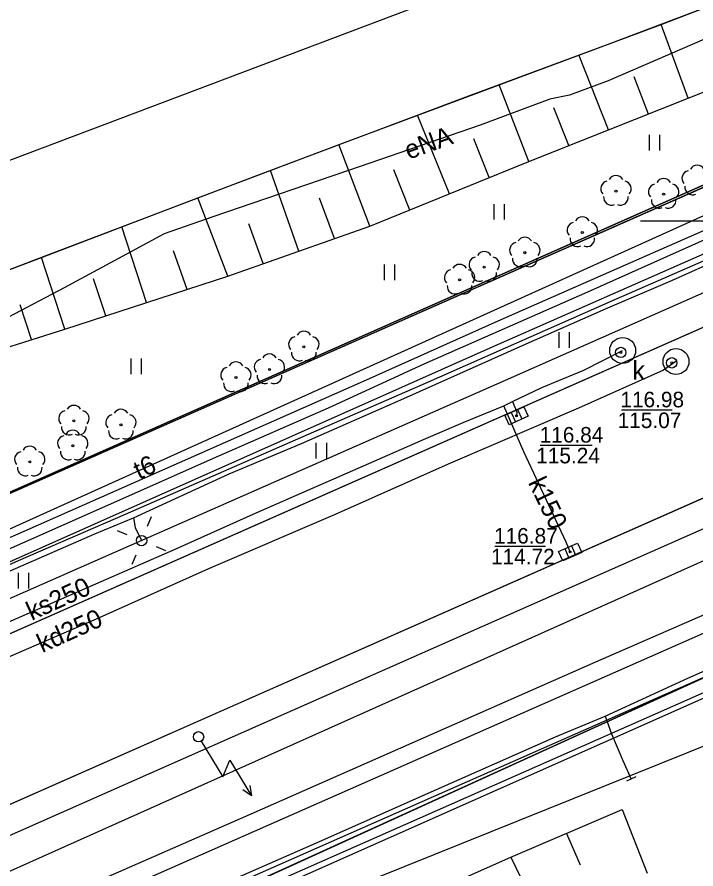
# Model space of a CAD drawing. Extents: x 6434771 to 6436222, y 5663454 to 5664782.
# Drawn here: x 6435364.99 to 6435397.68, y 5664268.79 to 5664309.84 of the extents above; entities that cross this region are included whole.
import ezdxf

# ---------------------------------------------------------------- set-up
doc = ezdxf.new("R2010")
doc.units = 0
for name, color, linetype in [('Warstwa 1', 7, 'Continuous'), ('Warstwa 10', 7, 'Continuous'), ('Warstwa 11', 7, 'Continuous'), ('Warstwa 12', 7, 'Continuous'), ('Warstwa 13', 7, 'Continuous'), ('Warstwa 14', 7, 'Continuous'), ('Warstwa 15', 7, 'Continuous'), ('Warstwa 2', 7, 'Continuous'), ('Warstwa 20', 7, 'Continuous'), ('Warstwa 21', 7, 'Continuous'), ('Warstwa 37', 7, 'Continuous'), ('Warstwa 4', 7, 'Continuous'), ('Warstwa 40', 7, 'Continuous'), ('Warstwa 5', 7, 'Continuous'), ('Warstwa 6', 7, 'Continuous'), ('Warstwa 63', 7, 'Continuous'), ('Warstwa 7', 7, 'Continuous'), ('Warstwa 8', 7, 'Continuous'), ('Warstwa 9', 7, 'Continuous')]:
    doc.layers.add(name, color=color, linetype=linetype)

msp = doc.modelspace()

# ---------------------------------------------------------------- linework, layer by layer
at = {"layer": 'Warstwa 1'}
for p, q in [((6435328.967, 5664271.142), (6435453.294, 5664326.245)), ((6435328.967, 5664271.142), (6435453.294, 5664326.245)), ((6435365.745, 5664263.287), (6435408.384, 5664282.714)), ((6435365.745, 5664263.287), (6435408.384, 5664282.714))]:
    msp.add_line(p, q, dxfattribs=at)
msp.add_circle((6435373.73, 5664275.162), 0.25, dxfattribs=at)
at = {"layer": 'Warstwa 10'}
for p, q in [((6435395.996, 5664309.485), (6435402.615, 5664311.995)), ((6435388.204, 5664306.579), (6435395.996, 5664309.485)), ((6435397.308, 5664305.928), (6435395.996, 5664309.485)), ((6435397.308, 5664305.928), (6435403.98, 5664308.632)), ((6435393.471, 5664304.405), (6435392.041, 5664308.01)), ((6435395.39, 5664305.166), (6435394.704, 5664306.956)), ((6435380.635, 5664303.743), (6435388.204, 5664306.579)), ((6435389.635, 5664302.882), (6435388.204, 5664306.579)), ((6435389.635, 5664302.882), (6435397.308, 5664305.928)), ((6435391.554, 5664303.644), (6435390.838, 5664305.469)), ((6435385.808, 5664301.321), (6435384.267, 5664305.103)), ((6435373.698, 5664301.122), (6435380.635, 5664303.743)), ((6435387.722, 5664302.101), (6435386.978, 5664303.971)), ((6435381.981, 5664299.761), (6435380.492, 5664303.689)), ((6435381.981, 5664299.761), (6435389.635, 5664302.882)), ((6435378.559, 5664298.56), (6435377.195, 5664302.444)), ((6435383.895, 5664300.541), (6435383.137, 5664302.469)), ((6435366.163, 5664298.253), (6435373.698, 5664301.122)), ((6435375.136, 5664297.357), (6435373.698, 5664301.122)), ((6435380.271, 5664299.16), (6435379.556, 5664301.113)), ((6435371.218, 5664296.083), (6435370.033, 5664299.727)), ((6435375.136, 5664297.357), (6435381.981, 5664299.761)), ((6435376.848, 5664297.958), (6435376.147, 5664299.87)), ((6435373.177, 5664296.719), (6435372.521, 5664298.573)), ((6435359.872, 5664295.852), (6435366.163, 5664298.253)), ((6435367.299, 5664294.808), (6435366.163, 5664298.253)), ((6435367.299, 5664294.808), (6435375.136, 5664297.357)), ((6435369.259, 5664295.446), (6435368.678, 5664297.218)), ((6435365.685, 5664294.296), (6435365.141, 5664295.975)), ((6435360.844, 5664292.758), (6435367.299, 5664294.808)), ((6435388.765, 5664269.361), (6435394.122, 5664271.652)), ((6435394.122, 5664271.652), (6435395.328, 5664268.586)), ((6435394.122, 5664271.652), (6435395.328, 5664268.586)), ((6435391.444, 5664270.507), (6435392.105, 5664268.998)), ((6435383.529, 5664267.048), (6435388.765, 5664269.361)), ((6435388.765, 5664269.361), (6435390.205, 5664266.394))]:
    msp.add_line(p, q, dxfattribs=at)
at = {"layer": 'Warstwa 11'}
for centre in [(6435393.827, 5664301.452), (6435396.123, 5664301.307), (6435392.207, 5664299.46), (6435389.439, 5664298.486), (6435387.484, 5664297.789), (6435386.299, 5664297.173), (6435378.8, 5664293.953), (6435377.142, 5664292.855), (6435375.531, 5664292.475), (6435367.729, 5664290.38), (6435369.994, 5664290.188), (6435367.676, 5664289.185), (6435365.603, 5664288.413)]:
    msp.add_circle(centre, 0.05, dxfattribs=at)
for centre, start, end in [((6435397.737, 5664302.326), 30.1471, 149.8529), ((6435393.827, 5664301.827), 30.1471, 149.8529), ((6435397.38, 5664302.067), 102.1471, 221.8529), ((6435393.47, 5664301.568), 102.1471, 221.8529), ((6435394.184, 5664301.568), 318.1471, 77.8529), ((6435395.766, 5664301.423), 102.1471, 221.8529), ((6435396.123, 5664301.682), 30.1471, 149.8529), ((6435396.48, 5664301.423), 318.1471, 77.8529), ((6435397.517, 5664301.648), 174.1471, 293.8529), ((6435393.607, 5664301.149), 174.1471, 293.8529), ((6435394.047, 5664301.149), 246.1471, 5.8529), ((6435395.903, 5664301.004), 174.1471, 293.8529), ((6435396.343, 5664301.004), 246.1471, 5.8529), ((6435392.207, 5664299.835), 30.1471, 149.8529), ((6435391.85, 5664299.576), 102.1471, 221.8529), ((6435392.564, 5664299.576), 318.1471, 77.8529), ((6435389.439, 5664298.861), 30.1471, 149.8529), ((6435391.987, 5664299.157), 174.1471, 293.8529), ((6435392.427, 5664299.157), 246.1471, 5.8529), ((6435389.082, 5664298.602), 102.1471, 221.8529), ((6435389.796, 5664298.602), 318.1471, 77.8529), ((6435387.484, 5664298.164), 30.1471, 149.8529), ((6435387.127, 5664297.905), 102.1471, 221.8529), ((6435387.841, 5664297.905), 318.1471, 77.8529), ((6435389.219, 5664298.183), 174.1471, 293.8529), ((6435389.659, 5664298.183), 246.1471, 5.8529), ((6435385.942, 5664297.289), 102.1471, 221.8529), ((6435386.299, 5664297.548), 30.1471, 149.8529), ((6435386.656, 5664297.289), 318.1471, 77.8529), ((6435387.264, 5664297.486), 174.1471, 293.8529), ((6435387.704, 5664297.486), 246.1471, 5.8529), ((6435386.079, 5664296.87), 174.1471, 293.8529), ((6435386.519, 5664296.87), 246.1471, 5.8529), ((6435378.8, 5664294.328), 30.1471, 149.8529), ((6435378.443, 5664294.069), 102.1471, 221.8529), ((6435379.157, 5664294.069), 318.1471, 77.8529), ((6435377.142, 5664293.23), 30.1471, 149.8529), ((6435378.58, 5664293.65), 174.1471, 293.8529), ((6435379.02, 5664293.65), 246.1471, 5.8529), ((6435375.531, 5664292.85), 30.1471, 149.8529), ((6435376.785, 5664292.971), 102.1471, 221.8529), ((6435377.499, 5664292.971), 318.1471, 77.8529), ((6435375.174, 5664292.591), 102.1471, 221.8529), ((6435375.888, 5664292.591), 318.1471, 77.8529), ((6435376.922, 5664292.552), 174.1471, 293.8529), ((6435377.362, 5664292.552), 246.1471, 5.8529), ((6435375.311, 5664292.172), 174.1471, 293.8529), ((6435375.751, 5664292.172), 246.1471, 5.8529), ((6435367.729, 5664290.755), 30.1471, 149.8529), ((6435367.372, 5664290.496), 102.1471, 221.8529), ((6435368.086, 5664290.496), 318.1471, 77.8529), ((6435369.637, 5664290.304), 102.1471, 221.8529), ((6435369.994, 5664290.563), 30.1471, 149.8529), ((6435370.351, 5664290.304), 318.1471, 77.8529), ((6435367.509, 5664290.077), 174.1471, 293.8529), ((6435367.676, 5664289.56), 30.1471, 149.8529), ((6435367.949, 5664290.077), 246.1471, 5.8529), ((6435369.774, 5664289.885), 174.1471, 293.8529), ((6435370.214, 5664289.885), 246.1471, 5.8529), ((6435367.319, 5664289.301), 102.1471, 221.8529), ((6435368.033, 5664289.301), 318.1471, 77.8529), ((6435365.603, 5664288.788), 30.1471, 149.8529), ((6435365.246, 5664288.529), 102.1471, 221.8529), ((6435365.96, 5664288.529), 318.1471, 77.8529), ((6435367.456, 5664288.882), 174.1471, 293.8529), ((6435367.896, 5664288.882), 246.1471, 5.8529), ((6435365.383, 5664288.11), 174.1471, 293.8529), ((6435365.823, 5664288.11), 246.1471, 5.8529)]:
    msp.add_arc(centre, 0.375, start, end, dxfattribs=at)
at = {"layer": 'Warstwa 12'}
for points in [[(6435281.244, 5664248.549), (6435281.862, 5664248.857), (6435282.408, 5664249.018), (6435287.711, 5664251.372), (6435294.723, 5664254.42), (6435305.566, 5664259.113), (6435312.216, 5664262.016), (6435319.789, 5664265.251), (6435325.708, 5664267.858), (6435327.729, 5664268.706), (6435328.535, 5664269.037), (6435329.604, 5664269.451), (6435335.909, 5664272.297), (6435345.058, 5664276.394), (6435349.891, 5664278.544), (6435353.333, 5664280.081), (6435411.319, 5664306.271), (6435412.595, 5664306.859), (6435413.982, 5664307.329), (6435496.527, 5664343.681)], [(6435494.507, 5664342.026), (6435454.151, 5664324.384), (6435443.245, 5664319.477), (6435436.989, 5664316.716), (6435428.938, 5664313.162), (6435419.942, 5664309.227), (6435411.858, 5664305.693), (6435404.909, 5664302.562), (6435395.738, 5664298.519), (6435388.146, 5664295.189), (6435381.801, 5664292.343), (6435373.485, 5664288.671), (6435365.321, 5664285.051), (6435358.712, 5664282.142), (6435354.451, 5664280.21), (6435345.535, 5664276.295), (6435336.735, 5664272.389)], [(6435343.678, 5664274.987), (6435347.727, 5664276.766), (6435353.303, 5664279.185), (6435359.572, 5664281.978), (6435369.105, 5664286.201), (6435374.703, 5664288.696), (6435379.984, 5664291.018), (6435384.586, 5664293.122), (6435392.475, 5664296.603), (6435399.465, 5664299.735), (6435404.746, 5664302.081), (6435412.605, 5664305.595), (6435417.391, 5664307.728), (6435423.154, 5664310.263), (6435427.569, 5664312.173), (6435434.165, 5664315.123), (6435437.159, 5664316.419), (6435440.497, 5664317.85), (6435445.042, 5664319.821), (6435454.346, 5664323.952)], [(6435338.676, 5664271.925), (6435345.105, 5664274.778), (6435355.553, 5664279.397), (6435359.251, 5664281.064), (6435365.068, 5664283.651), (6435370.209, 5664285.891), (6435378.403, 5664289.475), (6435384.654, 5664292.195), (6435393.597, 5664296.144), (6435400.322, 5664299.095), (6435408.315, 5664302.544), (6435419.062, 5664307.376), (6435424.934, 5664309.882), (6435428.638, 5664311.512), (6435429.502, 5664312.012), (6435430.533, 5664312.473), (6435435.88, 5664314.912), (6435437.19, 5664315.474), (6435439.029, 5664316.353), (6435454.61, 5664323.488)], [(6435281.015, 5664229.581), (6435289.627, 5664233.382), (6435307.644, 5664241.262), (6435328.586, 5664250.47), (6435346.1, 5664258.193), (6435361.418, 5664264.941), (6435376.257, 5664271.445), (6435392.853, 5664278.778), (6435412.91, 5664287.53), (6435437.176, 5664298.19), (6435461.872, 5664309.169), (6435466.042, 5664311.001)], [(6435281.015, 5664229.581), (6435289.627, 5664233.382), (6435307.644, 5664241.262), (6435328.586, 5664250.47), (6435346.1, 5664258.193), (6435361.418, 5664264.941), (6435376.257, 5664271.445), (6435392.853, 5664278.778), (6435412.91, 5664287.53), (6435437.176, 5664298.19), (6435461.872, 5664309.169), (6435466.042, 5664311.001)], [(6435401.652, 5664310.309), (6435393.446, 5664306.761), (6435391.597, 5664306.075), (6435390.649, 5664305.876), (6435387.285, 5664304.634), (6435381.461, 5664302.626), (6435374.426, 5664300.21), (6435372.079, 5664299.392), (6435367.254, 5664296.799), (6435362.158, 5664294.117), (6435359.174, 5664292.542), (6435355.454, 5664290.579), (6435352.441, 5664289.035), (6435350.745, 5664287.258)], [(6435342.941, 5664253.978), (6435349.743, 5664257.023), (6435355.417, 5664259.475), (6435360.018, 5664261.516), (6435362.275, 5664262.502), (6435367.986, 5664265.025), (6435373.625, 5664267.516), (6435379.815, 5664270.237), (6435384.215, 5664272.189), (6435390.921, 5664275.158), (6435393.307, 5664276.161), (6435397.287, 5664277.992), (6435408.577, 5664282.999), (6435412.627, 5664284.791), (6435418.842, 5664287.594), (6435426.795, 5664291.148), (6435434.529, 5664294.548), (6435442.563, 5664298.117), (6435449.774, 5664301.223), (6435466.113, 5664308.737)], [(6435280.96, 5664225.083), (6435325.137, 5664244.627), (6435409.135, 5664281.955), (6435409.676, 5664280.378), (6435414.541, 5664282.479), (6435419.202, 5664283.323), (6435419.971, 5664284.934), (6435420.284, 5664286.77), (6435434.992, 5664293.173), (6435465.042, 5664306.19), (6435465.585, 5664306.433), (6435466.228, 5664306.706), (6435466.781, 5664306.949)], [(6435343.948, 5664273.97), (6435347.723, 5664275.627), (6435348.894, 5664276.244), (6435349.016, 5664276.309), (6435354.539, 5664278.678), (6435359.317, 5664280.806), (6435364.406, 5664283.049), (6435368.735, 5664284.94), (6435370.594, 5664285.71), (6435375.198, 5664287.825), (6435378.687, 5664289.297), (6435383.606, 5664291.457), (6435389.359, 5664294.037), (6435393.32, 5664295.781), (6435396.548, 5664297.155), (6435398.117, 5664297.869)], [(6435370.594, 5664285.71), (6435370.672, 5664285.24), (6435370.989, 5664284.612)], [(6435393.307, 5664276.161), (6435393.61, 5664275.31), (6435394.164, 5664274.014), (6435394.559, 5664273.125)]]:
    msp.add_lwpolyline(points, dxfattribs=at)
at = {"layer": 'Warstwa 14'}
for p, q in [((6435394.1, 5664290.91), (6435396.528, 5664290.91)), ((6435390.183, 5664289.211), (6435392.684, 5664289.211)), ((6435388.002, 5664284.344), (6435390.43, 5664284.344))]:
    msp.add_line(p, q, dxfattribs=at)
for centre in [(6435394.055, 5664293.678), (6435396.509, 5664293.179), (6435389.038, 5664290.629), (6435391.619, 5664284.067)]:
    msp.add_circle(centre, 0.045, dxfattribs=at)
at = {"layer": 'Warstwa 15'}
for centre in [(6435394.149, 5664293.772), (6435396.717, 5664293.24)]:
    msp.add_circle(centre, 0.625, dxfattribs=at)
at = {"layer": 'Warstwa 2'}
msp.add_lwpolyline([(6435328.967, 5664271.142), (6435453.512, 5664326.132), (6435423.44, 5664409.421), (6435425.546, 5664410.756), (6435419.693, 5664442.394)], dxfattribs=at)
msp.add_circle((6435370.989, 5664284.612), 0.25, dxfattribs=at)
at = {"layer": 'Warstwa 20'}
for p, q in [((6435397.308, 5664305.928), (6435403.98, 5664308.632)), ((6435389.635, 5664302.882), (6435397.308, 5664305.928)), ((6435381.981, 5664299.761), (6435389.635, 5664302.882)), ((6435375.136, 5664297.357), (6435381.981, 5664299.761)), ((6435367.299, 5664294.808), (6435375.136, 5664297.357)), ((6435360.844, 5664292.758), (6435367.299, 5664294.808)), ((6435394.786, 5664273.229), (6435394.332, 5664273.021)), ((6435388.765, 5664269.361), (6435394.122, 5664271.652)), ((6435383.529, 5664267.048), (6435388.765, 5664269.361))]:
    msp.add_line(p, q, dxfattribs=at)
at = {"layer": 'Warstwa 21'}
for p, q in [((6435395.996, 5664309.485), (6435402.615, 5664311.995)), ((6435388.204, 5664306.579), (6435395.996, 5664309.485)), ((6435380.635, 5664303.743), (6435388.204, 5664306.579)), ((6435373.698, 5664301.122), (6435380.635, 5664303.743)), ((6435366.163, 5664298.253), (6435373.698, 5664301.122)), ((6435359.872, 5664295.852), (6435366.163, 5664298.253))]:
    msp.add_line(p, q, dxfattribs=at)
at = {"layer": 'Warstwa 37'}
for points in [[(6435673.22, 5664405.301), (6435627.735, 5664385.179), (6435613.17, 5664378.978), (6435553.204, 5664352.33), (6435480.768, 5664320.188), (6435416.697, 5664291.984), (6435354.714, 5664264.245), (6435304.768, 5664242.213), (6435281.042, 5664231.838)], [(6435281.004, 5664228.741), (6435306.048, 5664239.335), (6435340.518, 5664254.785), (6435399.541, 5664280.814), (6435418.042, 5664289.43), (6435468.892, 5664311.99), (6435553.421, 5664348.765), (6435625.62, 5664380.758), (6435674.026, 5664402.451)]]:
    msp.add_lwpolyline(points, dxfattribs=at)
at = {"layer": 'Warstwa 4'}
for p, q in [((6435388.775, 5664290.784), (6435388.982, 5664290.329)), ((6435389.094, 5664290.929), (6435389.301, 5664290.474)), ((6435391.358, 5664284.226), (6435391.559, 5664283.768)), ((6435391.679, 5664284.366), (6435391.88, 5664283.908))]:
    msp.add_line(p, q, dxfattribs=at)
for points in [[(6435388.479, 5664290.65), (6435389.39, 5664291.063), (6435389.597, 5664290.608), (6435388.686, 5664290.195)], [(6435391.061, 5664284.095), (6435391.977, 5664284.497), (6435392.177, 5664284.039), (6435391.261, 5664283.637)]]:
    msp.add_lwpolyline(points, close=True, dxfattribs=at)
for points in [[(6435371.273, 5664285.306), (6435371.462, 5664285.769)], [(6435370.295, 5664284.896), (6435369.832, 5664285.085)], [(6435371.683, 5664284.328), (6435372.146, 5664284.139)], [(6435370.705, 5664283.918), (6435370.516, 5664283.455)], [(6435280.976, 5664226.385), (6435289.251, 5664230.07), (6435320.9, 5664244.038), (6435375.484, 5664268.06), (6435410.167, 5664283.385)]]:
    msp.add_lwpolyline(points, dxfattribs=at)
for centre in [(6435394.055, 5664293.678), (6435396.51, 5664293.179)]:
    msp.add_circle(centre, 0.25, dxfattribs=at)
at = {"layer": 'Warstwa 40'}
msp.add_line((6435373.86, 5664274.948), (6435374.896, 5664273.238), dxfattribs=at)
for points in [[(6435373.86, 5664274.948), (6435374.896, 5664273.238), (6435375.236, 5664274.028), (6435376.272, 5664272.318)], [(6435376.201, 5664272.813), (6435376.272, 5664272.318), (6435375.867, 5664272.61)]]:
    msp.add_lwpolyline(points, dxfattribs=at)
msp.add_circle((6435373.73, 5664275.162), 0.25, dxfattribs=at)
at = {"layer": 'Warstwa 5'}
for p, q in [((6435328.967, 5664271.142), (6435453.512, 5664326.132)), ((6435397.308, 5664305.928), (6435403.98, 5664308.632)), ((6435389.635, 5664302.882), (6435397.308, 5664305.928)), ((6435387.777, 5664293.894), (6435411.788, 5664304.505)), ((6435395.438, 5664303.41), (6435395.438, 5664304.16)), ((6435395.938, 5664303.41), (6435395.938, 5664304.16)), ((6435388.509, 5664292.345), (6435412.55, 5664303.002)), ((6435381.981, 5664299.761), (6435389.635, 5664302.882)), ((6435387.961, 5664300.079), (6435387.961, 5664300.829)), ((6435388.461, 5664300.079), (6435388.461, 5664300.829)), ((6435375.136, 5664297.357), (6435381.981, 5664299.761)), ((6435382.687, 5664297.158), (6435382.687, 5664297.908)), ((6435383.187, 5664297.158), (6435383.187, 5664297.908)), ((6435367.299, 5664294.808), (6435375.136, 5664297.357)), ((6435360.844, 5664292.758), (6435367.299, 5664294.808)), ((6435391.097, 5664293.906), (6435391.097, 5664294.656)), ((6435391.597, 5664293.906), (6435391.597, 5664294.656)), ((6435357.08, 5664280.244), (6435387.777, 5664293.894)), ((6435370.485, 5664292.639), (6435370.485, 5664293.389)), ((6435370.985, 5664292.639), (6435370.985, 5664293.389)), ((6435357.682, 5664278.756), (6435388.509, 5664292.345)), ((6435379.399, 5664288.574), (6435379.399, 5664289.324)), ((6435379.899, 5664288.574), (6435379.899, 5664289.324)), ((6435365.066, 5664282.308), (6435365.066, 5664283.058)), ((6435365.566, 5664282.308), (6435365.566, 5664283.058))]:
    msp.add_line(p, q, dxfattribs=at)
at = {"layer": 'Warstwa 6'}
for points in [[(6435726.978, 5664446.925), (6435721.471, 5664444.533), (6435679.481, 5664426.046), (6435637.957, 5664407.678), (6435597.007, 5664389.632), (6435551.633, 5664369.558), (6435481.714, 5664338.501), (6435453.294, 5664326.245), (6435328.967, 5664271.142), (6435327.816, 5664247.024), (6435365.745, 5664263.287), (6435408.384, 5664282.714), (6435448.311, 5664300.392), (6435489.214, 5664318.618), (6435534.934, 5664338.266), (6435585.238, 5664360.761), (6435626.601, 5664379.073), (6435669.714, 5664398.133), (6435709.302, 5664415.816), (6435749.604, 5664433.574)], [(6435327.723, 5664423.322), (6435319.733, 5664392.043), (6435306.509, 5664388.452), (6435300.533, 5664386.274), (6435288.252, 5664382.112), (6435301.901, 5664344.851), (6435302.896, 5664342.009), (6435304.062, 5664339.224), (6435304.188, 5664338.883), (6435308.059, 5664328.214), (6435308.212, 5664327.642), (6435312.558, 5664315.718), (6435328.967, 5664271.142), (6435453.294, 5664326.245), (6435419.247, 5664420.734)], [(6435487.767, 5664334.587), (6435461.856, 5664323.12), (6435320.542, 5664260.632)], [(6435281.08, 5664234.977), (6435317.625, 5664251.138), (6435432.729, 5664302.001), (6435487.274, 5664326.082), (6435490.092, 5664327.331)], [(6435489.214, 5664318.618), (6435448.311, 5664300.392), (6435408.384, 5664282.714), (6435365.745, 5664263.287), (6435327.816, 5664247.024), (6435287.693, 5664229.399), (6435247.344, 5664211.396), (6435207.671, 5664193.885), (6435184.837, 5664184.49), (6435157.213, 5664173.533), (6435155.042, 5664172.61), (6435151.966, 5664163.866), (6435154.163, 5664166.13), (6435198.039, 5664147.468), (6435199.937, 5664145.615), (6435200.207, 5664143.151), (6435171.553, 5664091.735)]]:
    msp.add_lwpolyline(points, dxfattribs=at)
for centre in [(6435394.055, 5664293.678), (6435396.51, 5664293.179), (6435389.038, 5664290.629), (6435391.619, 5664284.067)]:
    msp.add_circle(centre, 0.045, dxfattribs=at)
at = {"layer": 'Warstwa 63'}
msp.add_line((6435405, 5664300), (6435395, 5664300), dxfattribs=at)
at = {"layer": 'Warstwa 7'}
msp.add_line((6435353.387, 5664298.683), (6435418.724, 5664323.401), dxfattribs=at)
for points in [[(6435341.358, 5664270.322), (6435346.14, 5664272.483), (6435346.606, 5664272.602), (6435348.711, 5664273.651), (6435351.238, 5664274.691), (6435357.199, 5664277.405), (6435362.298, 5664279.684), (6435364.972, 5664280.866), (6435372.605, 5664284.205), (6435376.5, 5664285.945), (6435382.188, 5664288.446), (6435384.561, 5664289.491), (6435386.466, 5664290.309), (6435388.421, 5664291.101), (6435388.852, 5664291.311), (6435390.256, 5664291.992), (6435392.286, 5664292.827), (6435394.149, 5664293.772)], [(6435396.717, 5664293.24), (6435396.109, 5664292.817), (6435392.028, 5664290.989), (6435385.745, 5664288.294), (6435380.306, 5664285.877), (6435374.217, 5664283.251), (6435368.796, 5664280.832), (6435364.953, 5664279.164), (6435362.317, 5664278.017), (6435359.278, 5664276.659), (6435354.413, 5664274.538), (6435346.511, 5664270.988), (6435342.595, 5664269.159)], [(6435391.619, 5664284.067), (6435391.434, 5664284.544), (6435389.395, 5664288.897), (6435388.421, 5664291.101)], [(6435388.852, 5664291.311), (6435389.061, 5664290.808), (6435389.038, 5664290.629)]]:
    msp.add_lwpolyline(points, dxfattribs=at)
at = {"layer": 'Warstwa 8'}
for p, q in [((6435320.542, 5664260.632), (6435461.856, 5664323.12)), ((6435317.625, 5664251.138), (6435432.729, 5664302.001))]:
    msp.add_line(p, q, dxfattribs=at)
at = {"layer": 'Warstwa 9'}
for p, q in [((6435328.967, 5664271.142), (6435453.512, 5664326.132)), ((6435320.542, 5664260.632), (6435461.856, 5664323.12)), ((6435353.387, 5664298.683), (6435418.724, 5664323.401)), ((6435280.966, 5664225.552), (6435476.593, 5664312)), ((6435393.501, 5664308.539), (6435402.654, 5664312.01)), ((6435386.745, 5664306.039), (6435393.501, 5664308.539)), ((6435376.544, 5664302.205), (6435386.745, 5664306.039)), ((6435387.777, 5664293.894), (6435411.788, 5664304.505)), ((6435388.509, 5664292.345), (6435412.55, 5664303.002)), ((6435366.27, 5664298.294), (6435376.544, 5664302.205)), ((6435317.625, 5664251.138), (6435432.729, 5664302.001)), ((6435372.323, 5664273.809), (6435430.258, 5664299.451)), ((6435357.738, 5664295.038), (6435366.27, 5664298.294)), ((6435357.08, 5664280.244), (6435387.777, 5664293.894)), ((6435357.682, 5664278.756), (6435388.509, 5664292.345)), ((6435378.891, 5664267.009), (6435419.333, 5664283.29)), ((6435318.181, 5664249.921), (6435372.323, 5664273.809))]:
    msp.add_line(p, q, dxfattribs=at)

# ---------------------------------------------------------------- texts
at = {"layer": 'Warstwa 13'}
for s, rotation, p in [('eNA', 19.7097, (6435383.845, 5664302.961)), ('t6', 24.9179, (6435370.865, 5664287.537))]:
    msp.add_text(s, height=0.9, rotation=rotation, dxfattribs=at).set_placement(p)
at = {"layer": 'Warstwa 14'}
for s, p in [('115.07', (6435393.908, 5664290.035)), ('115.24', (6435389.986, 5664288.336)), ('114.72', (6435387.81, 5664283.469))]:
    msp.add_text(s, height=0.75, dxfattribs=at).set_placement(p)
at = {"layer": 'Warstwa 5'}
msp.add_text('k', height=0.9, dxfattribs=at).set_placement((6435394.613, 5664292.361))
at = {"layer": 'Warstwa 6'}
for s, p in [('116.98', (6435394.039, 5664291.035)), ('116.84', (6435390.152, 5664289.336)), ('116.87', (6435387.955, 5664284.469))]:
    msp.add_text(s, height=0.75, dxfattribs=at).set_placement(p)
at = {"layer": 'Warstwa 7'}
for s, rotation, p in [('k150', 295.7895, (6435389.582, 5664287.411)), ('ks250', 24.3221, (6435365.693, 5664280.744)), ('kd250', 24.1674, (6435366.203, 5664279.195))]:
    msp.add_text(s, height=0.9, rotation=rotation, dxfattribs=at).set_placement(p)

doc.saveas('drawing.dxf')
